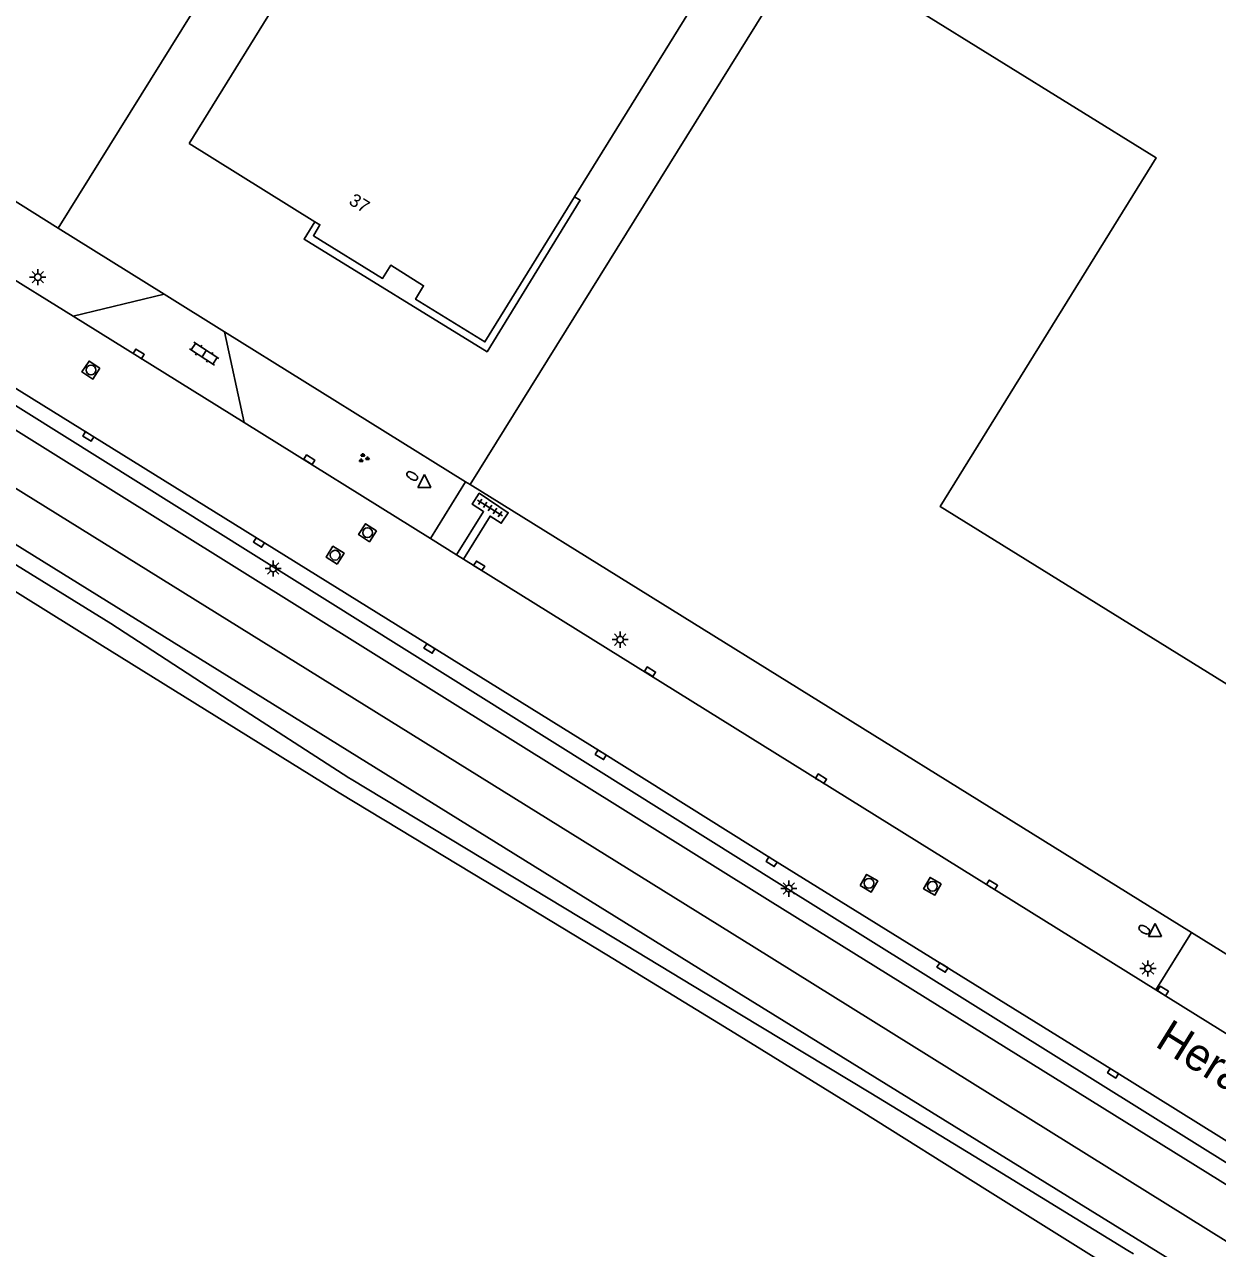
# Model space of a CAD drawing. Extents: x 128000 to 131008, y 398996 to 402500.
# Drawn here: x 128719.9 to 128811.7, y 400237.2 to 400331.4 of the extents above; entities that cross this region are included whole.
import ezdxf

# ---------------------------------------------------------------- set-up
doc = ezdxf.new("R2010")
doc.units = 0
for name, color, linetype in [('gg-afsc-hekwerk', 7, 'Continuous'), ('gg-anno-huisnummerreeks BGT', 7, 'Continuous'), ('gg-anno-openbare ruimte label', 7, 'Continuous'), ('gg-bbg-hoofdgebouw', 7, 'Continuous'), ('gg-bbg-luifel en loopbrug', 7, 'Continuous'), ('gg-knt-bovenkant onderkant talud', 7, 'Continuous'), ('gg-knt-onverhard', 7, 'Continuous'), ('gg-knt-verharding', 7, 'Continuous'), ('gt-grn-groengrens', 7, 'Continuous'), ('gt-symb-brandkraan', 7, 'Continuous'), ('gt-symb-groenvak', 7, 'Continuous'), ('gt-symb-klinker verharding', 7, 'Continuous'), ('gt-symb-kolk', 7, 'Continuous'), ('gt-symb-lichtmast', 7, 'Continuous'), ('gt-symb-rioolschacht', 7, 'Continuous'), ('gt-symb-tegel verharding', 7, 'Continuous'), ('gt-symb-waterafsluiter', 7, 'Continuous'), ('gx-grn-maaiveld', 7, 'Continuous')]:
    doc.layers.add(name, color=color, linetype=linetype)

# ---------------------------------------------------------------- blocks, each defined once
blk = doc.blocks.new('gt0-LMAST')
at = {"layer": 'gt-symb-lichtmast'}
for p, q in [((-0.182, 0.173), (-0.447, 0.438)), ((-0.005, 0.246), (-0.005, 0.621)), ((0.172, 0.173), (0.437, 0.438)), ((-0.255, -0.004), (-0.63, -0.004)), ((-0.182, -0.181), (-0.447, -0.446)), ((-0.005, -0.254), (-0.005, -0.629)), ((0.437, -0.446), (0.172, -0.181)), ((0.245, -0.004), (0.62, -0.004))]:
    blk.add_line(p, q, dxfattribs=at)
blk.add_circle((-0.005, -0.004), 0.25, dxfattribs=at)
blk = doc.blocks.new('gt0-KOLK')
at = {"layer": 'gt-symb-kolk'}
blk.add_lwpolyline([(0, 0), (0.375, 0), (0.375, 0.4), (-0.375, 0.4), (-0.375, 0), (0, 0)], dxfattribs=at)
blk = doc.blocks.new('gt0-RS')
at = {"layer": 'gt-symb-rioolschacht'}
blk.add_lwpolyline([(-0.5, -0.5), (0.5, -0.5), (0.5, 0.5), (-0.5, 0.5)], close=True, dxfattribs=at)
blk.add_circle((0, 0), 0.375, dxfattribs=at)
blk = doc.blocks.new('gt0-KL1')
at = {"layer": 'gt-symb-klinker verharding'}
for p, q in [((-1.15, 0.3), (1.15, 0.3)), ((-1, -0.3), (-1, 0.3)), ((-0.5, 0.3), (-0.5, 0.45)), ((0, -0.3), (0, 0.3)), ((0.5, 0.3), (0.5, 0.45)), ((1, -0.3), (1, 0.3)), ((-1.15, -0.3), (1.15, -0.3)), ((-0.5, -0.45), (-0.5, -0.3)), ((0.5, -0.45), (0.5, -0.3))]:
    blk.add_line(p, q, dxfattribs=at)
blk = doc.blocks.new('gt0-GRVAK')
at = {"layer": 'gt-symb-groenvak'}
for p, q in [((-0.11, 0.189), (-0.228, 0.24)), ((-0.182, 0.153), (0.088, 0.153)), ((-0.091, 0.211), (-0.156, 0.322)), ((-0.047, 0.214), (-0.047, 0.393)), ((-0.004, 0.211), (0.061, 0.322)), ((0.015, 0.189), (0.133, 0.24)), ((0.262, -0.052), (0.197, 0.059)), ((0.305, -0.049), (0.305, 0.13)), ((0.349, -0.052), (0.414, 0.059)), ((-0.245, -0.228), (-0.363, -0.177)), ((-0.318, -0.264), (-0.047, -0.264)), ((-0.226, -0.206), (-0.291, -0.095)), ((-0.183, -0.203), (-0.183, -0.024)), ((-0.139, -0.206), (-0.074, -0.095)), ((-0.12, -0.228), (-0.002, -0.177)), ((0.243, -0.074), (0.125, -0.023)), ((0.17, -0.11), (0.441, -0.11)), ((0.368, -0.074), (0.486, -0.023))]:
    blk.add_line(p, q, dxfattribs=at)
blk = doc.blocks.new('gt0-TEG1')
at = {"layer": 'gt-symb-tegel verharding'}
for p, q in [((-1.125, 0), (1.125, 0)), ((-0.9, -0.25), (-0.9, 0.25)), ((-0.45, -0.25), (-0.45, 0.25)), ((0, -0.25), (0, 0.25)), ((0.45, -0.25), (0.45, 0.25)), ((0.9, -0.25), (0.9, 0.25))]:
    blk.add_line(p, q, dxfattribs=at)
blk = doc.blocks.new('gt0-WAFSL')
at = {"layer": 'gt-symb-waterafsluiter'}
for p, q in [((-0.5, -0.333), (0, 0.667)), ((0, 0.667), (0.5, -0.333)), ((0.5, -0.333), (-0.5, -0.333))]:
    blk.add_line(p, q, dxfattribs=at)
blk = doc.blocks.new('gt0-BR')
at = {"layer": 'gt-symb-brandkraan'}
for centre, radius, start, end in [((-0.244, 0), 0.206, 107.56694, 252.43307), ((0.599, -2.664), 3, 106.89205, 107.56694), ((0, -0.691), 0.938, 73.10799, 106.89205), ((-0.599, -2.664), 3, 72.43309, 73.10799), ((0.244, 0), 0.206, 287.56695, 72.43309), ((0.599, 2.664), 3, 252.43307, 253.10797), ((0, 0.691), 0.938, 253.10797, 286.89206), ((-0.599, 2.664), 3, 286.89206, 287.56695)]:
    blk.add_arc(centre, radius, start, end, dxfattribs=at)

msp = doc.modelspace()

# ---------------------------------------------------------------- linework, layer by layer
at = {"layer": 'gg-afsc-hekwerk'}
for p, q in [((128722.51, 400315.693), (128749.369, 400358.896)), ((128781.17, 400339.302), (128754.232, 400295.972)), ((128711.911, 400322.307), (128722.51, 400315.693)), ((128722.51, 400315.693), (128730.662, 400310.625)), ((128730.662, 400310.625), (128735.324, 400307.727)), ((128753.868, 400296.198), (128735.324, 400307.727)), ((128754.232, 400295.972), (128753.868, 400296.198)), ((128754.232, 400295.972), (128809.727, 400261.521))]:
    msp.add_line(p, q, dxfattribs=at)
msp.add_lwpolyline([(128809.727, 400261.521), (128942.823, 400178.896), (128945.269, 400178.122), (128947.696, 400178.068), (128948.499, 400178.303)], dxfattribs=at)
at = {"layer": 'gg-bbg-hoofdgebouw'}
msp.add_line((128732.603, 400322.215), (128742.273, 400316.201), dxfattribs=at)
for points in [[(129063.291, 400508.6), (128943.632, 400582.629), (128788.617, 400332.497), (128806.998, 400321.116), (128790.391, 400294.278), (128859.38, 400251.551), (128858.351, 400249.872), (128890.776, 400229.825), (128891.833, 400231.526), (128900.996, 400225.843), (128917.719, 400252.81), (128908.541, 400258.49), (128959.928, 400341.517), (128972.031, 400334.048)], [(128762.256, 400318.112), (128774.288, 400337.559), (128751.013, 400351.97), (128732.603, 400322.215)], [(128742.273, 400316.201), (128742.663, 400315.959), (128742.153, 400315.119), (128747.485, 400311.83), (128748.11, 400312.843), (128750.635, 400311.267), (128750.02, 400310.237), (128755.351, 400306.953), (128762.256, 400318.112)]]:
    msp.add_lwpolyline(points, dxfattribs=at)
at = {"layer": 'gg-bbg-luifel en loopbrug'}
msp.add_lwpolyline([(128742.273, 400316.201), (128741.439, 400314.843), (128755.52, 400306.19), (128762.684, 400317.849), (128762.256, 400318.112)], dxfattribs=at)
at = {"layer": 'gg-knt-bovenkant onderkant talud'}
for points in [[(128333.496, 400540.287), (128368.981, 400518.876), (128448.044, 400469.606), (128530.679, 400418.551), (128612.627, 400367.814), (128696.848, 400316.073), (128778.01, 400265.253), (128862.147, 400212.764), (128956.549, 400154.069), (129038.301, 400103.216), (129119.96, 400052.676), (129148.424, 400034.861), (129162.188, 400026.426)], [(129161.484, 400025.581), (129147.644, 400033.809), (129119.343, 400051.529), (129037.273, 400102.358), (128861.134, 400211.854), (128777.308, 400263.921), (128695.395, 400315.045), (128612.029, 400366.286), (128529.887, 400417.265), (128447.459, 400468.282), (128368.182, 400517.109), (128331.965, 400538.201)]]:
    msp.add_lwpolyline(points, dxfattribs=at)
at = {"layer": 'gg-knt-onverhard'}
for points in [[(129156.61, 400023.375), (129153.358, 400023.434), (129150.199, 400023.732), (129147.631, 400024.639), (129143.211, 400026.972), (129114.346, 400045.381), (129033.228, 400096.365), (128951.567, 400147.174), (128857.399, 400205.895), (128774.015, 400257.393), (128691.396, 400308.631), (128608.599, 400360.301), (128525.342, 400411.298), (128443.584, 400461.671), (128363.299, 400509.835), (128329.75, 400529.731), (128323.198, 400533.148)], [(129212.517, 399988.553), (129209.459, 399988.717), (129206.492, 399990.578), (129197.774, 399996.692), (129175.849, 400010.295), (129171.241, 400013.827), (129169.06, 400016.621), (129166.354, 400020.467), (129163.541, 400023.297), (129159.477, 400025.717), (129154.468, 400026.687), (129149.995, 400027.86), (129145.639, 400029.899), (129116.31, 400048.285), (129035.155, 400099.261), (128859.255, 400208.594), (128776.064, 400260.388), (128693.396, 400311.728), (128610.437, 400363.281), (128527.575, 400414.736), (128445.461, 400465.031), (128365.318, 400512.542), (128344.773, 400525.296), (128331.588, 400533.13)]]:
    msp.add_lwpolyline(points, dxfattribs=at)
at = {"layer": 'gg-knt-verharding'}
for p, q in [((128713.179, 400315.425), (128723.668, 400308.922)), ((128730.662, 400310.625), (128723.668, 400308.922)), ((128723.668, 400308.922), (128736.837, 400300.758)), ((128736.837, 400300.758), (128735.324, 400307.727)), ((128751.171, 400291.83), (128736.837, 400300.758)), ((128753.172, 400290.584), (128751.171, 400291.83)), ((128753.71, 400290.248), (128753.172, 400290.584))]:
    msp.add_line(p, q, dxfattribs=at)
for points in [[(128802.858, 400251.435), (128777.515, 400267.13), (128764.373, 400275.356), (128689.041, 400322.101)], [(128753.172, 400290.584), (128755.251, 400293.898), (128754.381, 400294.461), (128754.921, 400295.306), (128757.148, 400293.815), (128756.608, 400293.007), (128755.746, 400293.547), (128753.71, 400290.248)], [(128806.989, 400257.098), (128781.113, 400273.18), (128753.71, 400290.248)], [(128938.952, 400175.129), (128899.417, 400199.651), (128886.283, 400207.865), (128873.103, 400216.008), (128806.989, 400257.098)], [(128935.414, 400169.087), (128908.991, 400185.538), (128882.65, 400201.856), (128843.252, 400226.377), (128816.932, 400242.663), (128803.791, 400250.857), (128802.858, 400251.435)]]:
    msp.add_lwpolyline(points, dxfattribs=at)
at = {"layer": 'gt-grn-groengrens'}
for p, q in [((128753.868, 400296.198), (128751.171, 400291.83)), ((128806.989, 400257.098), (128809.727, 400261.521))]:
    msp.add_line(p, q, dxfattribs=at)
at = {"layer": 'gx-grn-maaiveld'}
for points in [[(128643.339, 400335.756), (128653.421, 400329.708), (128663.194, 400323.975), (128680.056, 400313.931), (128682.189, 400312.645), (128694.687, 400304.938), (128707.847, 400296.776), (128717.001, 400291.198), (128726.571, 400285.297), (128735.681, 400279.373), (128744.887, 400273.413), (128745.056, 400273.309), (128765.262, 400261.101), (128774.97, 400255.247), (128785.038, 400249.158), (128792.996, 400244.308), (128804.823, 400237.064), (128805.264, 400236.793)], [(128642.708, 400334.654), (128652.644, 400328.698), (128662.315, 400322.993), (128676.112, 400314.685), (128681.287, 400311.52), (128693.725, 400303.728), (128706.833, 400295.466), (128711.466, 400292.573), (128725.711, 400283.708), (128742.024, 400273.573), (128744.133, 400272.273), (128754.452, 400266.023), (128764.739, 400259.805), (128774.592, 400253.767), (128784.302, 400247.766), (128794.02, 400241.669), (128803.87, 400235.513), (128804.435, 400235.171)]]:
    msp.add_lwpolyline(points, dxfattribs=at)

# ---------------------------------------------------------------- block references
at = {"layer": 'gt-symb-brandkraan'}
for p, rotation in [((128749.758, 400296.637), 148.2498030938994), ((128806.093, 400261.732), 148.24980309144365)]:
    msp.add_blockref('gt0-BR', p, dxfattribs=dict(at, rotation=rotation))
at = {"layer": 'gt-symb-groenvak'}
msp.add_blockref('gt0-GRVAK', (128746.013, 400298.01), dxfattribs=at)
at = {"layer": 'gt-symb-klinker verharding', "rotation": 146.75506275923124}
msp.add_blockref('gt0-KL1', (128733.751, 400306.042), dxfattribs=at)
at = {"layer": 'gt-symb-kolk'}
for p, rotation in [((128728.613, 400305.859), -31.798912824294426), ((128724.939, 400299.851), 148.07354491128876), ((128741.732, 400297.723), -32.00538320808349), ((128738.068, 400291.69), 148.12218352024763), ((128754.806, 400289.555), -31.798912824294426), ((128751.191, 400283.538), 148.12218352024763), ((128767.956, 400281.407), -32.0053832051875), ((128764.373, 400275.356), 148.20108717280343), ((128781.113, 400273.18), -31.798912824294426), ((128777.515, 400267.13), 147.9460559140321), ((128794.269, 400265.013), -31.87781648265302), ((128790.669, 400258.999), 148.2799398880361), ((128807.414, 400256.85), -31.798912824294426), ((128803.791, 400250.857), 148.20108717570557)]:
    msp.add_blockref('gt0-KOLK', p, dxfattribs=dict(at, rotation=rotation))
at = {"layer": 'gt-symb-lichtmast'}
for p in [(128720.954, 400311.939), (128739.067, 400289.525), (128765.768, 400284.05), (128778.742, 400264.902), (128806.376, 400258.755)]:
    msp.add_blockref('gt0-LMAST', p, dxfattribs=at)
at = {"layer": 'gt-symb-rioolschacht'}
for p, rotation in [((128725.042, 400304.788), 146.75506275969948), ((128746.323, 400292.275), 147.12021809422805), ((128743.829, 400290.545), 58.53512697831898), ((128784.902, 400265.309), -30.000727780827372), ((128789.79, 400265.076), 150.33328479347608)]:
    msp.add_blockref('gt0-RS', p, dxfattribs=dict(at, rotation=rotation))
at = {"layer": 'gt-symb-tegel verharding', "rotation": -31.877816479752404}
msp.add_blockref('gt0-TEG1', (128755.747, 400294.175), dxfattribs=at)
at = {"layer": 'gt-symb-waterafsluiter'}
for p in [(128750.701, 400296.076), (128806.923, 400261.534)]:
    msp.add_blockref('gt0-WAFSL', p, dxfattribs=at)

# ---------------------------------------------------------------- texts
at = {"layer": 'gg-anno-huisnummerreeks BGT'}
msp.add_text('37', height=1, rotation=328.3, dxfattribs=at).set_placement((128744.812, 400317.591))
at = {"layer": 'gg-anno-openbare ruimte label'}
msp.add_text('Herastraat', height=2.5, rotation=328.2, dxfattribs=at).set_placement((128806.827, 400252.81))

doc.saveas('drawing.dxf')
